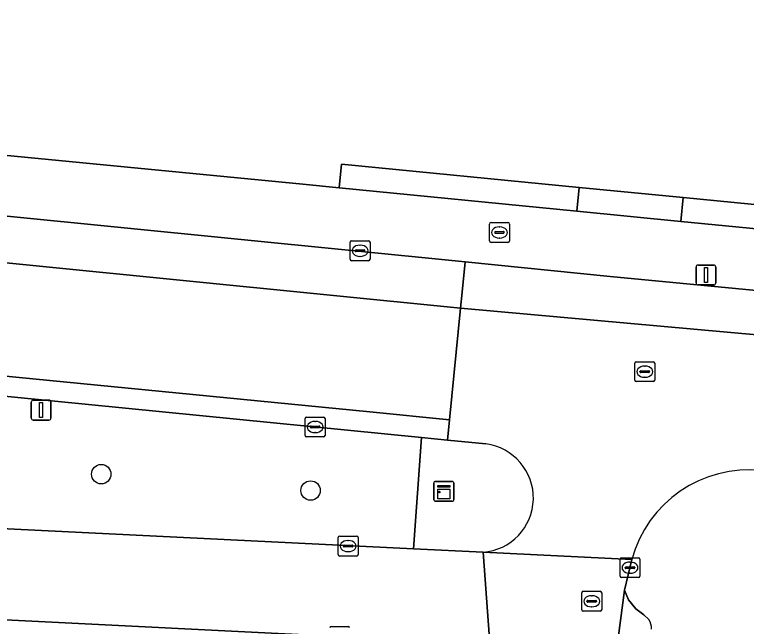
# Model space of a CAD drawing. Extents: x 163008 to 163854, y 382777 to 383982.
# Drawn here: x 163442.63 to 163479.41, y 383845.47 to 383876.22 of the extents above; entities that cross this region are included whole.
import ezdxf

# ---------------------------------------------------------------- set-up
doc = ezdxf.new("R2010")
doc.units = 0
for name, color, linetype in [('IMGEO_Berm_groen', 7, 'Continuous'), ('IMGEO_Boom', 7, 'Continuous'), ('IMGEO_Brandkraan', 7, 'Continuous'), ('IMGEO_Erf', 7, 'Continuous'), ('IMGEO_Grasland_overig', 7, 'Continuous'), ('IMGEO_Groenvoorziening', 7, 'Continuous'), ('IMGEO_Kast', 7, 'Continuous'), ('IMGEO_Kolk', 7, 'Continuous'), ('IMGEO_Lichtmast', 7, 'Continuous'), ('IMGEO_Parkeervlak_open', 7, 'Continuous'), ('IMGEO_Rijbaan_lokaal_open', 7, 'Continuous'), ('IMGEO_Rioolput', 7, 'Continuous'), ('IMGEO_Verkeerseiland_open', 7, 'Continuous'), ('IMGEO_Voetpad_open', 7, 'Continuous')]:
    doc.layers.add(name, color=color, linetype=linetype)

msp = doc.modelspace()

# ---------------------------------------------------------------- linework, layer by layer
at = {"layer": 'IMGEO_Berm_groen'}
msp.add_lwpolyline([(163421.974, 383859.039), (163421.611, 383859.076), (163421.199, 383851.409), (163421.528, 383851.393), (163462.672, 383849.364), (163463.08, 383854.961)], close=True, dxfattribs=at)
at = {"layer": 'IMGEO_Boom'}
for centre in [(163446.981, 383853.118), (163457.502, 383852.295)]:
    msp.add_circle(centre, 0.489, dxfattribs=at)
at = {"layer": 'IMGEO_Brandkraan'}
for p, q in [((163466.498, 383864.84), (163466.498, 383865.692)), ((163466.573, 383865.766), (163467.425, 383865.766)), ((163467.499, 383865.692), (163467.499, 383864.84)), ((163466.8, 383865.309), (163467.198, 383865.309)), ((163466.986, 383865.546), (163467.011, 383865.546)), ((163466.757, 383865.26), (163466.757, 383865.272)), ((163467.195, 383865.223), (163466.797, 383865.223)), ((163467.009, 383864.986), (163466.984, 383864.986)), ((163467.241, 383865.272), (163467.241, 383865.26)), ((163467.425, 383864.766), (163466.573, 383864.766))]:
    msp.add_line(p, q, dxfattribs=at)
for points in [[(163466.498, 383864.84), (163466.498, 383865.692)], [(163466.573, 383865.766), (163467.425, 383865.766)], [(163467.499, 383865.692), (163467.499, 383864.84)], [(163467.425, 383864.766), (163466.573, 383864.766)]]:
    msp.add_lwpolyline(points, dxfattribs=at)
for centre, radius, start, end in [((163466.575, 383865.69), 0.0765, 91.552, 178.448), ((163466.575, 383865.69), 0.0765, 91.552, 178.448), ((163467.423, 383865.69), 0.0765, 1.552, 88.448), ((163467.423, 383865.69), 0.0765, 1.552, 88.448), ((163466.797, 383865.269), 0.0403, 85.8775, 175.7526), ((163467.202, 383865.271), 0.0386, 1.7309, 96.639), ((163466.794, 383865.259), 0.0366, 178.938, 274.7102), ((163467.198, 383865.266), 0.043, 264.8664, 352.4533), ((163466.575, 383864.842), 0.0765, 181.552, 268.448), ((163466.575, 383864.842), 0.0765, 181.552, 268.448), ((163467.423, 383864.842), 0.0765, 271.552, 358.448), ((163467.423, 383864.842), 0.0765, 271.552, 358.448)]:
    msp.add_arc(centre, radius, start, end, dxfattribs=at)
for centre, major_axis, ratio, start_param, end_param in [((163466.985, 383865.266), (-0.387, 0.002), 0.722429, 4.712389, 7.853982), ((163467.01, 383865.266), (-0.39, 0.002), 0.717154, 1.570796, 4.712389)]:
    msp.add_ellipse(centre, major_axis=major_axis, ratio=ratio, start_param=start_param, end_param=end_param, dxfattribs=at)
at = {"layer": 'IMGEO_Erf'}
msp.add_lwpolyline([(163368.234, 383876.391), (163374.554, 383875.772), (163379.38, 383875.299), (163385.645, 383874.686), (163386.593, 383874.593), (163390.523, 383874.208), (163394.883, 383873.781), (163407.84, 383872.512), (163410.528, 383872.249), (163422.471, 383871.079), (163427.448, 383870.592), (163438.446, 383869.515), (163442.078, 383869.159), (163457.106, 383867.687), (163458.947, 383867.507), (163459.065, 383868.702), (163471.008, 383867.533), (163476.233, 383867.021), (163488.188, 383865.851)], dxfattribs=at)
at = {"layer": 'IMGEO_Grasland_overig'}
msp.add_lwpolyline([(163471.008, 383867.533), (163459.065, 383868.702), (163458.947, 383867.507), (163470.89, 383866.337)], close=True, dxfattribs=at)
at = {"layer": 'IMGEO_Groenvoorziening'}
msp.add_lwpolyline([(163488.188, 383865.851), (163476.233, 383867.021), (163476.115, 383865.826), (163482.323, 383865.218), (163488.15, 383864.647)], close=True, dxfattribs=at)
at = {"layer": 'IMGEO_Kast'}
for p, q in [((163463.7, 383851.829), (163463.7, 383852.67)), ((163463.7, 383852.67), (163463.7, 383851.829)), ((163463.775, 383852.754), (163464.616, 383852.754)), ((163464.616, 383852.754), (163463.775, 383852.754)), ((163464.7, 383852.679), (163464.7, 383851.838)), ((163464.7, 383851.838), (163464.7, 383852.679)), ((163464.625, 383851.754), (163463.784, 383851.754)), ((163463.784, 383851.754), (163464.625, 383851.754))]:
    msp.add_line(p, q, dxfattribs=at)
for points in [[(163463.895, 383852.544), (163464.495, 383852.544), (163464.495, 383852.459), (163463.895, 383852.459), (163463.895, 383852.544)], [(163463.895, 383852.369), (163464.495, 383852.369), (163464.495, 383851.88), (163463.895, 383851.88), (163463.895, 383852.369)]]:
    msp.add_lwpolyline(points, dxfattribs=at)
msp.add_circle((163463.979, 383852.218), 0.0377, dxfattribs=at)
for centre, start, end in [((163463.778, 383852.676), 92.4484, 184.2845), ((163463.778, 383852.676), 92.4484, 184.2845), ((163464.622, 383852.676), 2.4484, 94.2845), ((163464.622, 383852.676), 2.4484, 94.2845), ((163463.778, 383851.832), 182.4484, 274.2845), ((163463.778, 383851.832), 182.4484, 274.2845), ((163464.622, 383851.832), 272.4484, 4.2845), ((163464.622, 383851.832), 272.4484, 4.2845)]:
    msp.add_arc(centre, 0.0779, start, end, dxfattribs=at)
at = {"layer": 'IMGEO_Kolk'}
for p, q in [((163459.49, 383863.92), (163459.49, 383864.772)), ((163459.565, 383864.846), (163460.417, 383864.846)), ((163459.978, 383864.626), (163460.003, 383864.626)), ((163460.491, 383864.772), (163460.491, 383863.92)), ((163459.749, 383864.34), (163459.749, 383864.352)), ((163460.187, 383864.303), (163459.789, 383864.303)), ((163459.792, 383864.389), (163460.19, 383864.389)), ((163460.233, 383864.352), (163460.233, 383864.34)), ((163460.417, 383863.846), (163459.565, 383863.846)), ((163460.001, 383864.066), (163459.976, 383864.066)), ((163457.231, 383855.063), (163457.231, 383855.915)), ((163457.306, 383855.989), (163458.158, 383855.989)), ((163457.719, 383855.769), (163457.744, 383855.769)), ((163458.232, 383855.915), (163458.232, 383855.063)), ((163457.49, 383855.483), (163457.49, 383855.495)), ((163457.928, 383855.446), (163457.53, 383855.446)), ((163457.533, 383855.532), (163457.931, 383855.532)), ((163457.974, 383855.495), (163457.974, 383855.483)), ((163457.742, 383855.209), (163457.717, 383855.209)), ((163458.158, 383854.989), (163457.306, 383854.989)), ((163458.891, 383849.076), (163458.891, 383849.928)), ((163458.966, 383850.002), (163459.818, 383850.002)), ((163459.892, 383849.928), (163459.892, 383849.076)), ((163459.15, 383849.496), (163459.15, 383849.508)), ((163459.193, 383849.545), (163459.591, 383849.545)), ((163459.379, 383849.782), (163459.404, 383849.782)), ((163459.634, 383849.508), (163459.634, 383849.496)), ((163459.588, 383849.459), (163459.19, 383849.459)), ((163459.402, 383849.222), (163459.377, 383849.222)), ((163459.818, 383849.002), (163458.966, 383849.002)), ((163473.057, 383847.99), (163473.057, 383848.842)), ((163473.132, 383848.916), (163473.984, 383848.916)), ((163474.058, 383848.842), (163474.058, 383847.99)), ((163473.316, 383848.41), (163473.316, 383848.422)), ((163473.359, 383848.459), (163473.757, 383848.459)), ((163473.545, 383848.696), (163473.57, 383848.696)), ((163473.8, 383848.422), (163473.8, 383848.41)), ((163473.754, 383848.373), (163473.356, 383848.373)), ((163473.568, 383848.136), (163473.543, 383848.136)), ((163473.984, 383847.916), (163473.132, 383847.916)), ((163458.537, 383845.467), (163459.389, 383845.467))]:
    msp.add_line(p, q, dxfattribs=at)
for points in [[(163459.49, 383863.92), (163459.49, 383864.772)], [(163459.565, 383864.846), (163460.417, 383864.846)], [(163460.491, 383864.772), (163460.491, 383863.92)], [(163460.417, 383863.846), (163459.565, 383863.846)], [(163457.231, 383855.063), (163457.231, 383855.915)], [(163457.306, 383855.989), (163458.158, 383855.989)], [(163458.232, 383855.915), (163458.232, 383855.063)], [(163458.158, 383854.989), (163457.306, 383854.989)], [(163458.891, 383849.076), (163458.891, 383849.928)], [(163458.966, 383850.002), (163459.818, 383850.002)], [(163459.892, 383849.928), (163459.892, 383849.076)], [(163459.818, 383849.002), (163458.966, 383849.002)], [(163473.057, 383847.99), (163473.057, 383848.842)], [(163473.132, 383848.916), (163473.984, 383848.916)], [(163474.058, 383848.842), (163474.058, 383847.99)], [(163473.984, 383847.916), (163473.132, 383847.916)], [(163458.537, 383845.467), (163459.389, 383845.467)]]:
    msp.add_lwpolyline(points, dxfattribs=at)
for centre, radius, start, end in [((163459.567, 383864.77), 0.0765, 91.552, 178.448), ((163459.567, 383864.77), 0.0765, 91.552, 178.448), ((163460.415, 383864.77), 0.0765, 1.552, 88.448), ((163460.415, 383864.77), 0.0765, 1.552, 88.448), ((163459.789, 383864.349), 0.0403, 85.8775, 175.7526), ((163459.786, 383864.339), 0.0366, 178.938, 274.7102), ((163460.19, 383864.346), 0.043, 264.8664, 352.4533), ((163460.194, 383864.351), 0.0386, 1.7309, 96.639), ((163459.567, 383863.922), 0.0765, 181.552, 268.448), ((163459.567, 383863.922), 0.0765, 181.552, 268.448), ((163460.415, 383863.922), 0.0765, 271.552, 358.448), ((163460.415, 383863.922), 0.0765, 271.552, 358.448), ((163457.308, 383855.913), 0.0765, 91.552, 178.448), ((163457.308, 383855.913), 0.0765, 91.552, 178.448), ((163458.156, 383855.913), 0.0765, 1.552, 88.448), ((163458.156, 383855.913), 0.0765, 1.552, 88.448), ((163457.53, 383855.492), 0.0403, 85.8775, 175.7526), ((163457.527, 383855.482), 0.0366, 178.938, 274.7102), ((163457.931, 383855.489), 0.043, 264.8664, 352.4533), ((163457.935, 383855.494), 0.0386, 1.7309, 96.639), ((163457.308, 383855.065), 0.0765, 181.552, 268.448), ((163457.308, 383855.065), 0.0765, 181.552, 268.448), ((163458.156, 383855.065), 0.0765, 271.552, 358.448), ((163458.156, 383855.065), 0.0765, 271.552, 358.448), ((163458.968, 383849.926), 0.0765, 91.552, 178.448), ((163458.968, 383849.926), 0.0765, 91.552, 178.448), ((163459.816, 383849.926), 0.0765, 1.552, 88.448), ((163459.816, 383849.926), 0.0765, 1.552, 88.448), ((163459.19, 383849.505), 0.0403, 85.8775, 175.7526), ((163459.187, 383849.495), 0.0366, 178.938, 274.7102), ((163459.591, 383849.502), 0.043, 264.8664, 352.4533), ((163459.595, 383849.507), 0.0386, 1.7309, 96.639), ((163458.968, 383849.078), 0.0765, 181.552, 268.448), ((163458.968, 383849.078), 0.0765, 181.552, 268.448), ((163459.816, 383849.078), 0.0765, 271.552, 358.448), ((163459.816, 383849.078), 0.0765, 271.552, 358.448), ((163473.134, 383848.84), 0.0765, 91.552, 178.448), ((163473.134, 383848.84), 0.0765, 91.552, 178.448), ((163473.982, 383848.84), 0.0765, 1.552, 88.448), ((163473.982, 383848.84), 0.0765, 1.552, 88.448), ((163473.356, 383848.419), 0.0403, 85.8775, 175.7526), ((163473.353, 383848.409), 0.0366, 178.938, 274.7102), ((163473.757, 383848.416), 0.043, 264.8664, 352.4533), ((163473.761, 383848.421), 0.0386, 1.7309, 96.639), ((163473.134, 383847.992), 0.0765, 181.552, 268.448), ((163473.134, 383847.992), 0.0765, 181.552, 268.448), ((163473.982, 383847.992), 0.0765, 271.552, 358.448), ((163473.982, 383847.992), 0.0765, 271.552, 358.448), ((163458.539, 383845.391), 0.0765, 91.552, 178.448), ((163458.539, 383845.391), 0.0765, 91.552, 178.448), ((163459.387, 383845.391), 0.0765, 1.552, 88.448), ((163459.387, 383845.391), 0.0765, 1.552, 88.448)]:
    msp.add_arc(centre, radius, start, end, dxfattribs=at)
for centre, major_axis, ratio, start_param, end_param in [((163459.977, 383864.346), (-0.387, 0.002), 0.722429, 4.712389, 7.853982), ((163460.002, 383864.346), (-0.39, 0.002), 0.717154, 1.570796, 4.712389), ((163457.718, 383855.489), (-0.387, 0.002), 0.722429, 4.712389, 7.853982), ((163457.743, 383855.489), (-0.39, 0.002), 0.717154, 1.570796, 4.712389), ((163459.378, 383849.502), (-0.387, 0.002), 0.722429, 4.712389, 7.853982), ((163459.403, 383849.502), (-0.39, 0.002), 0.717154, 1.570796, 4.712389), ((163473.544, 383848.416), (-0.387, 0.002), 0.722429, 4.712389, 7.853982), ((163473.569, 383848.416), (-0.39, 0.002), 0.717154, 1.570796, 4.712389)]:
    msp.add_ellipse(centre, major_axis=major_axis, ratio=ratio, start_param=start_param, end_param=end_param, dxfattribs=at)
at = {"layer": 'IMGEO_Lichtmast'}
for p, q in [((163476.879, 383862.728), (163476.879, 383863.528)), ((163476.879, 383863.528), (163476.879, 383862.728)), ((163476.979, 383863.628), (163477.769, 383863.628)), ((163477.769, 383863.628), (163476.979, 383863.628)), ((163477.869, 383863.528), (163477.869, 383862.728)), ((163477.869, 383862.728), (163477.869, 383863.528)), ((163477.769, 383862.628), (163476.979, 383862.628)), ((163476.979, 383862.628), (163477.769, 383862.628)), ((163443.462, 383855.938), (163443.462, 383856.738)), ((163443.462, 383856.738), (163443.462, 383855.938)), ((163443.562, 383856.838), (163444.352, 383856.838)), ((163444.352, 383856.838), (163443.562, 383856.838)), ((163444.452, 383856.738), (163444.452, 383855.938)), ((163444.452, 383855.938), (163444.452, 383856.738)), ((163444.352, 383855.838), (163443.562, 383855.838)), ((163443.562, 383855.838), (163444.352, 383855.838))]:
    msp.add_line(p, q, dxfattribs=at)
for points in [[(163477.299, 383863.503), (163477.449, 383863.503), (163477.449, 383862.753), (163477.299, 383862.753), (163477.299, 383863.503)], [(163443.882, 383856.713), (163444.032, 383856.713), (163444.032, 383855.963), (163443.882, 383855.963), (163443.882, 383856.713)]]:
    msp.add_lwpolyline(points, dxfattribs=at)
for centre, start, end in [((163476.979, 383863.528), 90, 180), ((163476.979, 383863.528), 90, 180), ((163477.769, 383863.528), 0, 90), ((163477.769, 383863.528), 360, 90), ((163476.979, 383862.728), 180, 270), ((163476.979, 383862.728), 180, 270), ((163477.769, 383862.728), 270, 0), ((163477.769, 383862.728), 270, 0), ((163443.562, 383856.738), 90, 180), ((163443.562, 383856.738), 90, 180), ((163444.352, 383856.738), 0, 90), ((163444.352, 383856.738), 360, 90), ((163443.562, 383855.938), 180, 270), ((163443.562, 383855.938), 180, 270), ((163444.352, 383855.938), 270, 0), ((163444.352, 383855.938), 270, 0)]:
    msp.add_arc(centre, 0.1, start, end, dxfattribs=at)
at = {"layer": 'IMGEO_Parkeervlak_open'}
for points in [[(163406.591, 383869.595), (163394.426, 383870.787), (163390.672, 383871.155), (163379.513, 383872.249), (163373.79, 383872.81), (163345.817, 383875.552), (163345.668, 383874.033), (163345.604, 383873.373), (163465.038, 383861.463), (163465.118, 383862.264), (163465.269, 383863.787), (163442.083, 383866.095), (163437.894, 383866.512), (163428.032, 383867.494), (163421.765, 383868.108), (163411.409, 383869.123)], [(163348.385, 383867.223), (163345.033, 383867.547), (163344.93, 383866.491), (163346.289, 383866.357), (163359.516, 383865.222), (163361.057, 383865.08), (163361.304, 383865.057), (163420.492, 383859.189), (163421.611, 383859.076), (163421.974, 383859.039), (163463.08, 383854.961), (163464.38, 383854.832), (163464.481, 383855.846), (163460.475, 383856.249)], [(163472.562, 383863.061), (163465.269, 383863.787), (163465.118, 383862.264), (163465.038, 383861.463), (163481.801, 383859.958), (163481.869, 383860.64), (163482.019, 383862.153)]]:
    msp.add_lwpolyline(points, close=True, dxfattribs=at)
msp.add_lwpolyline([(163474.498, 383845.807), (163474.249, 383846.053), (163473.854, 383846.357), (163473.476, 383846.794), (163473.278, 383847.279), (163472.163, 383838.783), (163470.419, 383830.312)], dxfattribs=at)
msp.add_arc((163473.917, 383845.379), 0.722, 356.1104, 36.3823, dxfattribs=at)
at = {"layer": 'IMGEO_Rijbaan_lokaal_open'}
for points in [[(163348.385, 383867.223), (163460.475, 383856.249), (163464.481, 383855.846), (163465.038, 383861.463), (163345.604, 383873.373), (163345.033, 383867.547)], [(163421.528, 383851.393), (163421.199, 383851.409), (163419.997, 383851.468), (163396.524, 383852.625), (163396.301, 383848.031), (163416.105, 383847.074), (163419.532, 383846.913), (163420.344, 383846.876), (163423.72, 383846.722), (163459.217, 383844.944), (163463.133, 383844.438), (163464.328, 383844.132), (163466.663, 383842.553), (163466.171, 383849.192), (163462.672, 383849.364)]]:
    msp.add_lwpolyline(points, close=True, dxfattribs=at)
for points in [[(163481.225, 383854.163), (163481.801, 383859.958), (163465.038, 383861.463), (163464.481, 383855.846), (163464.38, 383854.832), (163466.315, 383854.64)], [(163472.163, 383838.783), (163473.278, 383847.279), (163473.65, 383848.823), (163466.171, 383849.192), (163466.663, 383842.553)], [(163466.171, 383849.192), (163473.65, 383848.823)]]:
    msp.add_lwpolyline(points, dxfattribs=at)
for centre, radius, start, end in [((163465.963, 383851.923), 2.739, 274.3633, 82.6085), ((163479.512, 383847.263), 6.066, 83.6733, 165.1006)]:
    msp.add_arc(centre, radius, start, end, dxfattribs=at)
at = {"layer": 'IMGEO_Rioolput'}
for p, q in [((163473.801, 383857.844), (163473.801, 383858.696)), ((163473.876, 383858.77), (163474.728, 383858.77)), ((163474.802, 383858.696), (163474.802, 383857.844)), ((163474.289, 383858.55), (163474.314, 383858.55)), ((163474.06, 383858.264), (163474.06, 383858.276)), ((163474.498, 383858.227), (163474.1, 383858.227)), ((163474.103, 383858.313), (163474.501, 383858.313)), ((163474.312, 383857.99), (163474.287, 383857.99)), ((163474.544, 383858.276), (163474.544, 383858.264)), ((163474.728, 383857.77), (163473.876, 383857.77)), ((163471.136, 383846.303), (163471.136, 383847.155)), ((163471.211, 383847.229), (163472.063, 383847.229)), ((163471.624, 383847.009), (163471.649, 383847.009)), ((163472.137, 383847.155), (163472.137, 383846.303)), ((163471.395, 383846.723), (163471.395, 383846.735)), ((163471.833, 383846.686), (163471.435, 383846.686)), ((163471.438, 383846.772), (163471.836, 383846.772)), ((163471.879, 383846.735), (163471.879, 383846.723)), ((163472.063, 383846.229), (163471.211, 383846.229)), ((163471.647, 383846.449), (163471.622, 383846.449))]:
    msp.add_line(p, q, dxfattribs=at)
for points in [[(163473.801, 383857.844), (163473.801, 383858.696)], [(163473.876, 383858.77), (163474.728, 383858.77)], [(163474.802, 383858.696), (163474.802, 383857.844)], [(163474.728, 383857.77), (163473.876, 383857.77)], [(163471.136, 383846.303), (163471.136, 383847.155)], [(163471.211, 383847.229), (163472.063, 383847.229)], [(163472.137, 383847.155), (163472.137, 383846.303)], [(163472.063, 383846.229), (163471.211, 383846.229)]]:
    msp.add_lwpolyline(points, dxfattribs=at)
for centre, radius, start, end in [((163473.878, 383858.694), 0.0765, 91.552, 178.448), ((163473.878, 383858.694), 0.0765, 91.552, 178.448), ((163474.726, 383858.694), 0.0765, 1.552, 88.448), ((163474.726, 383858.694), 0.0765, 1.552, 88.448), ((163474.1, 383858.273), 0.0403, 85.8775, 175.7526), ((163474.097, 383858.263), 0.0366, 178.938, 274.7102), ((163474.501, 383858.27), 0.043, 264.8664, 352.4533), ((163474.505, 383858.275), 0.0386, 1.7309, 96.639), ((163473.878, 383857.846), 0.0765, 181.552, 268.448), ((163473.878, 383857.846), 0.0765, 181.552, 268.448), ((163474.726, 383857.846), 0.0765, 271.552, 358.448), ((163474.726, 383857.846), 0.0765, 271.552, 358.448), ((163471.213, 383847.153), 0.0765, 91.552, 178.448), ((163471.213, 383847.153), 0.0765, 91.552, 178.448), ((163472.061, 383847.153), 0.0765, 1.552, 88.448), ((163472.061, 383847.153), 0.0765, 1.552, 88.448), ((163471.435, 383846.732), 0.0403, 85.8775, 175.7526), ((163471.432, 383846.722), 0.0366, 178.938, 274.7102), ((163471.836, 383846.729), 0.043, 264.8664, 352.4533), ((163471.84, 383846.734), 0.0386, 1.7309, 96.639), ((163471.213, 383846.305), 0.0765, 181.552, 268.448), ((163471.213, 383846.305), 0.0765, 181.552, 268.448), ((163472.061, 383846.305), 0.0765, 271.552, 358.448), ((163472.061, 383846.305), 0.0765, 271.552, 358.448)]:
    msp.add_arc(centre, radius, start, end, dxfattribs=at)
for centre, major_axis, ratio, start_param, end_param in [((163474.288, 383858.27), (-0.387, 0.002), 0.722429, 4.712389, 7.853982), ((163474.313, 383858.27), (-0.39, 0.002), 0.717154, 1.570796, 4.712389), ((163471.623, 383846.729), (-0.387, 0.002), 0.722429, 4.712389, 7.853982), ((163471.648, 383846.729), (-0.39, 0.002), 0.717154, 1.570796, 4.712389)]:
    msp.add_ellipse(centre, major_axis=major_axis, ratio=ratio, start_param=start_param, end_param=end_param, dxfattribs=at)
at = {"layer": 'IMGEO_Verkeerseiland_open'}
msp.add_lwpolyline([(163466.315, 383854.64), (163464.38, 383854.832), (163463.08, 383854.961), (163462.672, 383849.364), (163466.171, 383849.192)], dxfattribs=at)
msp.add_arc((163465.963, 383851.923), 2.739, 274.3633, 82.6085, dxfattribs=at)
at = {"layer": 'IMGEO_Voetpad_open'}
for points in [[(163255.494, 383884.361), (163276.672, 383882.319), (163280.909, 383881.91), (163282.685, 383881.739), (163286.577, 383881.358), (163304.538, 383879.597), (163308.204, 383879.238), (163324.689, 383877.622), (163345.817, 383875.552), (163373.79, 383872.81), (163379.513, 383872.249), (163390.672, 383871.155), (163394.426, 383870.787), (163406.591, 383869.595), (163411.409, 383869.123), (163421.765, 383868.108), (163428.032, 383867.494), (163437.894, 383866.512), (163442.083, 383866.095), (163465.269, 383863.787), (163472.562, 383863.061), (163482.019, 383862.153)], [(163482.323, 383865.218), (163476.115, 383865.826), (163470.89, 383866.337), (163458.947, 383867.507), (163457.106, 383867.687), (163442.078, 383869.159), (163438.446, 383869.515), (163427.448, 383870.592), (163422.471, 383871.079), (163410.528, 383872.249), (163407.84, 383872.512), (163394.883, 383873.781), (163390.523, 383874.208), (163386.593, 383874.593), (163385.645, 383874.686), (163379.38, 383875.299), (163374.554, 383875.772), (163368.234, 383876.391)], [(163473.65, 383848.823), (163473.278, 383847.279), (163473.476, 383846.794), (163473.854, 383846.357), (163474.249, 383846.053), (163474.498, 383845.807)], [(163331.513, 383847.239), (163335.843, 383846.522), (163337.56, 383848.294), (163357.989, 383847.305), (163359.361, 383847.239), (163419.559, 383844.326), (163420.54, 383844.279), (163460.84, 383842.329), (163466.663, 383842.553), (163464.328, 383844.132), (163463.133, 383844.438), (163459.217, 383844.944), (163423.72, 383846.722), (163420.344, 383846.876), (163419.532, 383846.913), (163416.105, 383847.074), (163396.301, 383848.031)]]:
    msp.add_lwpolyline(points, dxfattribs=at)
msp.add_lwpolyline([(163471.008, 383867.533), (163470.89, 383866.337), (163476.115, 383865.826), (163476.233, 383867.021)], close=True, dxfattribs=at)
for centre, radius, start, end in [((163479.512, 383847.263), 6.066, 83.6733, 165.1006), ((163473.917, 383845.379), 0.722, 356.1104, 36.3823)]:
    msp.add_arc(centre, radius, start, end, dxfattribs=at)

doc.saveas('drawing.dxf')
